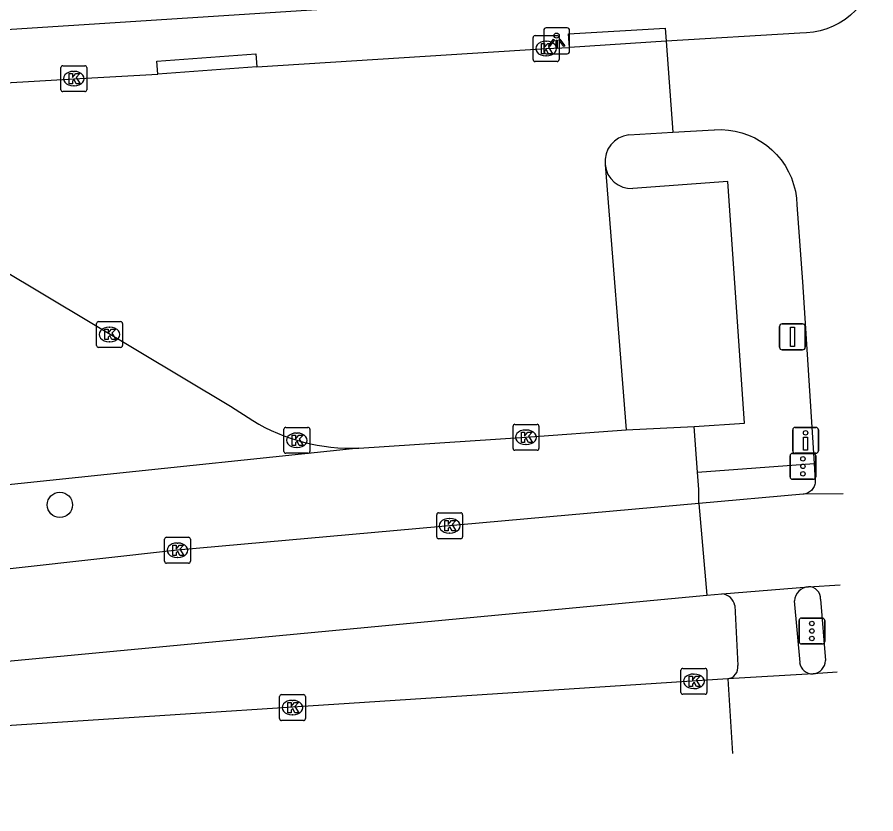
# Model space of a CAD drawing. Extents: x 159628 to 160723, y 388176 to 389416.
# Drawn here: x 160689 to 160722.1, y 388336.8 to 388367.53 of the extents above; entities that cross this region are included whole.
import ezdxf

# ---------------------------------------------------------------- set-up
doc = ezdxf.new("R2010")
doc.units = 0
for name, color, linetype in [('IMGEO_Boom', 7, 'Continuous'), ('IMGEO_Drukknoppaal', 7, 'Continuous'), ('IMGEO_Fietspad_gesloten', 7, 'Continuous'), ('IMGEO_Fietspad_open', 7, 'Continuous'), ('IMGEO_Groenvoorziening', 7, 'Continuous'), ('IMGEO_Kolk', 7, 'Continuous'), ('IMGEO_Lichtpunt', 7, 'Continuous'), ('IMGEO_Parkeervlak_open', 7, 'Continuous'), ('IMGEO_Rijbaan_lokaal_open', 7, 'Continuous'), ('IMGEO_Rijbaan_regionaal_gesloten', 7, 'Continuous'), ('IMGEO_Verkeersbordpaal', 7, 'Continuous'), ('IMGEO_Verkeersregelinstallatiepaal', 7, 'Continuous'), ('IMGEO_Voetpad_gesloten', 7, 'Continuous'), ('IMGEO_Voetpad_open', 7, 'Continuous')]:
    doc.layers.add(name, color=color, linetype=linetype)

msp = doc.modelspace()

# ---------------------------------------------------------------- linework, layer by layer
at = {"layer": 'IMGEO_Boom'}
msp.add_circle((160690.647, 388348.713), 0.489, dxfattribs=at)
at = {"layer": 'IMGEO_Drukknoppaal'}
for p, q in [((160718.899, 388350.803), (160718.899, 388351.603)), ((160718.899, 388351.603), (160718.899, 388350.803)), ((160718.999, 388351.703), (160719.789, 388351.703)), ((160719.789, 388351.703), (160718.999, 388351.703)), ((160719.889, 388351.603), (160719.889, 388350.803)), ((160719.889, 388350.803), (160719.889, 388351.603)), ((160719.789, 388350.703), (160718.999, 388350.703)), ((160718.999, 388350.703), (160719.789, 388350.703))]:
    msp.add_line(p, q, dxfattribs=at)
msp.add_lwpolyline([(160719.469, 388351.328), (160719.469, 388350.828), (160719.319, 388350.828), (160719.319, 388351.328), (160719.469, 388351.328)], dxfattribs=at)
msp.add_circle((160719.394, 388351.493), 0.085, dxfattribs=at)
for centre, start, end in [((160718.999, 388351.603), 90, 180), ((160718.999, 388351.603), 90, 180), ((160719.789, 388351.603), 0, 90), ((160719.789, 388351.603), 360, 90), ((160718.999, 388350.803), 180, 270), ((160718.999, 388350.803), 180, 270), ((160719.789, 388350.803), 270, 0), ((160719.789, 388350.803), 270, 0)]:
    msp.add_arc(centre, 0.1, start, end, dxfattribs=at)
at = {"layer": 'IMGEO_Fietspad_gesloten'}
msp.add_lwpolyline([(160719.976, 388345.074), (160720.161, 388342.712)], dxfattribs=at)
for centre, radius, start, end in [((160719.513, 388345.096), 0.463, 357.3249, 90.7534), ((160719.638, 388342.718), 0.523, 274.9554, 359.3124)]:
    msp.add_arc(centre, radius, start, end, dxfattribs=at)
at = {"layer": 'IMGEO_Fietspad_open'}
for points in [[(160722.103, 388369.143), (160722.026, 388368.889), (160721.927, 388368.644), (160721.806, 388368.408), (160721.664, 388368.184), (160721.504, 388367.974), (160721.325, 388367.779), (160721.129, 388367.6), (160720.918, 388367.44), (160720.694, 388367.299), (160720.458, 388367.179), (160720.212, 388367.081), (160719.958, 388367.004), (160719.699, 388366.951), (160719.436, 388366.921), (160719.171, 388366.915), (160714.016, 388366.607)], [(160714.275, 388363.086), (160715.867, 388363.186), (160715.885, 388363.187), (160716.152, 388363.193), (160716.418, 388363.174), (160716.682, 388363.132), (160716.941, 388363.066), (160717.192, 388362.978), (160717.435, 388362.867), (160717.667, 388362.735), (160717.887, 388362.583), (160718.092, 388362.412), (160718.28, 388362.223), (160718.452, 388362.018), (160718.604, 388361.799), (160718.736, 388361.567), (160718.847, 388361.324), (160718.935, 388361.072), (160719.001, 388360.814), (160719.043, 388360.55), (160719.062, 388360.284), (160719.279, 388357.312), (160719.725, 388350.306)], [(160719.725, 388350.306), (160719.768, 388349.627), (160719.767, 388349.595), (160719.762, 388349.55), (160719.753, 388349.505), (160719.74, 388349.462), (160719.723, 388349.42), (160719.702, 388349.379), (160719.678, 388349.341), (160719.651, 388349.305), (160719.621, 388349.271), (160719.587, 388349.24), (160719.551, 388349.213), (160719.513, 388349.189), (160719.473, 388349.168), (160719.431, 388349.151), (160719.387, 388349.138), (160719.343, 388349.128), (160719.298, 388349.123)]]:
    msp.add_lwpolyline(points, dxfattribs=at)
at = {"layer": 'IMGEO_Groenvoorziening'}
msp.add_lwpolyline([(160702.167, 388350.903), (160669.741, 388347.509)], dxfattribs=at)
at = {"layer": 'IMGEO_Kolk'}
for p, q in [((160708.89, 388365.889), (160708.89, 388366.741)), ((160708.965, 388366.815), (160709.817, 388366.815)), ((160709.891, 388366.741), (160709.891, 388365.889)), ((160709.378, 388366.595), (160709.403, 388366.595)), ((160709.401, 388366.035), (160709.376, 388366.035)), ((160709.817, 388365.815), (160708.965, 388365.815)), ((160690.684, 388364.729), (160690.684, 388365.581)), ((160690.759, 388365.655), (160691.611, 388365.655)), ((160691.172, 388365.435), (160691.197, 388365.435)), ((160691.685, 388365.581), (160691.685, 388364.729)), ((160691.195, 388364.875), (160691.17, 388364.875)), ((160691.611, 388364.655), (160690.759, 388364.655)), ((160692.137, 388355.787), (160692.989, 388355.787)), ((160692.062, 388354.861), (160692.062, 388355.713)), ((160692.55, 388355.567), (160692.575, 388355.567)), ((160693.063, 388355.713), (160693.063, 388354.861)), ((160692.989, 388354.787), (160692.137, 388354.787)), ((160692.573, 388355.007), (160692.548, 388355.007)), ((160708.191, 388351.821), (160709.043, 388351.821)), ((160699.282, 388350.779), (160699.282, 388351.631)), ((160699.357, 388351.705), (160700.209, 388351.705)), ((160699.77, 388351.485), (160699.795, 388351.485)), ((160700.283, 388351.631), (160700.283, 388350.779)), ((160708.116, 388350.895), (160708.116, 388351.747)), ((160708.604, 388351.601), (160708.629, 388351.601)), ((160709.117, 388351.747), (160709.117, 388350.895)), ((160699.793, 388350.925), (160699.768, 388350.925)), ((160709.043, 388350.821), (160708.191, 388350.821)), ((160708.627, 388351.041), (160708.602, 388351.041)), ((160700.209, 388350.705), (160699.357, 388350.705)), ((160705.173, 388347.482), (160705.173, 388348.334)), ((160705.248, 388348.408), (160706.1, 388348.408)), ((160705.661, 388348.188), (160705.686, 388348.188)), ((160706.174, 388348.334), (160706.174, 388347.482)), ((160705.684, 388347.628), (160705.659, 388347.628)), ((160694.681, 388346.537), (160694.681, 388347.389)), ((160694.756, 388347.463), (160695.608, 388347.463)), ((160695.169, 388347.243), (160695.194, 388347.243)), ((160695.682, 388347.389), (160695.682, 388346.537)), ((160706.1, 388347.408), (160705.248, 388347.408)), ((160695.192, 388346.683), (160695.167, 388346.683)), ((160695.608, 388346.463), (160694.756, 388346.463)), ((160714.591, 388341.482), (160714.591, 388342.334)), ((160714.666, 388342.408), (160715.518, 388342.408)), ((160715.079, 388342.188), (160715.104, 388342.188)), ((160715.592, 388342.334), (160715.592, 388341.482)), ((160715.102, 388341.628), (160715.077, 388341.628)), ((160699.114, 388340.468), (160699.114, 388341.32)), ((160699.189, 388341.394), (160700.041, 388341.394)), ((160700.115, 388341.32), (160700.115, 388340.468)), ((160715.518, 388341.408), (160714.666, 388341.408)), ((160699.602, 388341.174), (160699.627, 388341.174)), ((160699.625, 388340.614), (160699.6, 388340.614)), ((160700.041, 388340.394), (160699.189, 388340.394))]:
    msp.add_line(p, q, dxfattribs=at)
for points in [[(160708.89, 388365.889), (160708.89, 388366.741)], [(160708.965, 388366.815), (160709.817, 388366.815)], [(160709.891, 388366.741), (160709.891, 388365.889)], [(160709.211, 388366.515), (160709.334, 388366.515), (160709.334, 388366.364), (160709.464, 388366.515), (160709.628, 388366.515), (160709.482, 388366.364), (160709.635, 388366.115), (160709.483, 388366.115), (160709.398, 388366.279), (160709.334, 388366.212), (160709.334, 388366.115), (160709.211, 388366.115), (160709.211, 388366.515)], [(160709.817, 388365.815), (160708.965, 388365.815)], [(160690.684, 388364.729), (160690.684, 388365.581)], [(160690.759, 388365.655), (160691.611, 388365.655)], [(160691.005, 388365.355), (160691.128, 388365.355), (160691.128, 388365.204), (160691.258, 388365.355), (160691.422, 388365.355), (160691.276, 388365.204), (160691.429, 388364.955), (160691.277, 388364.955), (160691.192, 388365.119), (160691.128, 388365.052), (160691.128, 388364.955), (160691.005, 388364.955), (160691.005, 388365.355)], [(160691.685, 388365.581), (160691.685, 388364.729)], [(160691.611, 388364.655), (160690.759, 388364.655)], [(160692.137, 388355.787), (160692.989, 388355.787)], [(160692.062, 388354.861), (160692.062, 388355.713)], [(160692.383, 388355.487), (160692.506, 388355.487), (160692.506, 388355.336), (160692.636, 388355.487), (160692.8, 388355.487), (160692.654, 388355.336), (160692.807, 388355.087), (160692.655, 388355.087), (160692.57, 388355.251), (160692.506, 388355.184), (160692.506, 388355.087), (160692.383, 388355.087), (160692.383, 388355.487)], [(160693.063, 388355.713), (160693.063, 388354.861)], [(160692.989, 388354.787), (160692.137, 388354.787)], [(160708.191, 388351.821), (160709.043, 388351.821)], [(160699.282, 388350.779), (160699.282, 388351.631)], [(160699.357, 388351.705), (160700.209, 388351.705)], [(160700.283, 388351.631), (160700.283, 388350.779)], [(160708.116, 388350.895), (160708.116, 388351.747)], [(160708.437, 388351.521), (160708.56, 388351.521), (160708.56, 388351.37), (160708.69, 388351.521), (160708.854, 388351.521), (160708.708, 388351.37), (160708.861, 388351.121), (160708.709, 388351.121), (160708.624, 388351.285), (160708.56, 388351.218), (160708.56, 388351.121), (160708.437, 388351.121), (160708.437, 388351.521)], [(160709.117, 388351.747), (160709.117, 388350.895)], [(160699.603, 388351.405), (160699.726, 388351.405), (160699.726, 388351.254), (160699.856, 388351.405), (160700.02, 388351.405), (160699.874, 388351.254), (160700.027, 388351.005), (160699.875, 388351.005), (160699.79, 388351.169), (160699.726, 388351.102), (160699.726, 388351.005), (160699.603, 388351.005), (160699.603, 388351.405)], [(160709.043, 388350.821), (160708.191, 388350.821)], [(160700.209, 388350.705), (160699.357, 388350.705)], [(160705.173, 388347.482), (160705.173, 388348.334)], [(160705.248, 388348.408), (160706.1, 388348.408)], [(160706.174, 388348.334), (160706.174, 388347.482)], [(160705.494, 388348.108), (160705.617, 388348.108), (160705.617, 388347.957), (160705.747, 388348.108), (160705.911, 388348.108), (160705.765, 388347.957), (160705.918, 388347.708), (160705.766, 388347.708), (160705.681, 388347.872), (160705.617, 388347.805), (160705.617, 388347.708), (160705.494, 388347.708), (160705.494, 388348.108)], [(160694.681, 388346.537), (160694.681, 388347.389)], [(160694.756, 388347.463), (160695.608, 388347.463)], [(160695.002, 388347.163), (160695.125, 388347.163), (160695.125, 388347.012), (160695.255, 388347.163), (160695.419, 388347.163), (160695.273, 388347.012), (160695.426, 388346.763), (160695.274, 388346.763), (160695.189, 388346.927), (160695.125, 388346.86), (160695.125, 388346.763), (160695.002, 388346.763), (160695.002, 388347.163)], [(160695.682, 388347.389), (160695.682, 388346.537)], [(160706.1, 388347.408), (160705.248, 388347.408)], [(160695.608, 388346.463), (160694.756, 388346.463)], [(160714.591, 388341.482), (160714.591, 388342.334)], [(160714.666, 388342.408), (160715.518, 388342.408)], [(160715.592, 388342.334), (160715.592, 388341.482)], [(160714.912, 388342.108), (160715.035, 388342.108), (160715.035, 388341.957), (160715.165, 388342.108), (160715.329, 388342.108), (160715.183, 388341.957), (160715.336, 388341.708), (160715.184, 388341.708), (160715.099, 388341.872), (160715.035, 388341.805), (160715.035, 388341.708), (160714.912, 388341.708), (160714.912, 388342.108)], [(160699.114, 388340.468), (160699.114, 388341.32)], [(160699.189, 388341.394), (160700.041, 388341.394)], [(160700.115, 388341.32), (160700.115, 388340.468)], [(160715.518, 388341.408), (160714.666, 388341.408)], [(160699.435, 388341.094), (160699.558, 388341.094), (160699.558, 388340.943), (160699.688, 388341.094), (160699.852, 388341.094), (160699.706, 388340.943), (160699.859, 388340.694), (160699.707, 388340.694), (160699.622, 388340.858), (160699.558, 388340.791), (160699.558, 388340.694), (160699.435, 388340.694), (160699.435, 388341.094)], [(160700.041, 388340.394), (160699.189, 388340.394)]]:
    msp.add_lwpolyline(points, dxfattribs=at)
for centre, start, end in [((160708.967, 388366.739), 91.552, 178.448), ((160708.967, 388366.739), 91.552, 178.448), ((160709.815, 388366.739), 1.552, 88.448), ((160709.815, 388366.739), 1.552, 88.448), ((160708.967, 388365.891), 181.552, 268.448), ((160708.967, 388365.891), 181.552, 268.448), ((160709.815, 388365.891), 271.552, 358.448), ((160709.815, 388365.891), 271.552, 358.448), ((160690.761, 388365.579), 91.552, 178.448), ((160690.761, 388365.579), 91.552, 178.448), ((160691.609, 388365.579), 1.552, 88.448), ((160691.609, 388365.579), 1.552, 88.448), ((160690.761, 388364.731), 181.552, 268.448), ((160690.761, 388364.731), 181.552, 268.448), ((160691.609, 388364.731), 271.552, 358.448), ((160691.609, 388364.731), 271.552, 358.448), ((160692.139, 388355.711), 91.552, 178.448), ((160692.139, 388355.711), 91.552, 178.448), ((160692.987, 388355.711), 1.552, 88.448), ((160692.987, 388355.711), 1.552, 88.448), ((160692.139, 388354.863), 181.552, 268.448), ((160692.139, 388354.863), 181.552, 268.448), ((160692.987, 388354.863), 271.552, 358.448), ((160692.987, 388354.863), 271.552, 358.448), ((160708.193, 388351.745), 91.552, 178.448), ((160708.193, 388351.745), 91.552, 178.448), ((160709.041, 388351.745), 1.552, 88.448), ((160709.041, 388351.745), 1.552, 88.448), ((160699.359, 388351.629), 91.552, 178.448), ((160699.359, 388351.629), 91.552, 178.448), ((160700.207, 388351.629), 1.552, 88.448), ((160700.207, 388351.629), 1.552, 88.448), ((160708.193, 388350.897), 181.552, 268.448), ((160708.193, 388350.897), 181.552, 268.448), ((160709.041, 388350.897), 271.552, 358.448), ((160709.041, 388350.897), 271.552, 358.448), ((160699.359, 388350.781), 181.552, 268.448), ((160699.359, 388350.781), 181.552, 268.448), ((160700.207, 388350.781), 271.552, 358.448), ((160700.207, 388350.781), 271.552, 358.448), ((160705.25, 388348.332), 91.552, 178.448), ((160705.25, 388348.332), 91.552, 178.448), ((160706.098, 388348.332), 1.552, 88.448), ((160706.098, 388348.332), 1.552, 88.448), ((160705.25, 388347.484), 181.552, 268.448), ((160705.25, 388347.484), 181.552, 268.448), ((160706.098, 388347.484), 271.552, 358.448), ((160706.098, 388347.484), 271.552, 358.448), ((160694.758, 388347.387), 91.552, 178.448), ((160694.758, 388347.387), 91.552, 178.448), ((160695.606, 388347.387), 1.552, 88.448), ((160695.606, 388347.387), 1.552, 88.448), ((160694.758, 388346.539), 181.552, 268.448), ((160694.758, 388346.539), 181.552, 268.448), ((160695.606, 388346.539), 271.552, 358.448), ((160695.606, 388346.539), 271.552, 358.448), ((160714.668, 388342.332), 91.552, 178.448), ((160714.668, 388342.332), 91.552, 178.448), ((160715.516, 388342.332), 1.552, 88.448), ((160715.516, 388342.332), 1.552, 88.448), ((160699.191, 388341.318), 91.552, 178.448), ((160699.191, 388341.318), 91.552, 178.448), ((160700.039, 388341.318), 1.552, 88.448), ((160700.039, 388341.318), 1.552, 88.448), ((160714.668, 388341.484), 181.552, 268.448), ((160714.668, 388341.484), 181.552, 268.448), ((160715.516, 388341.484), 271.552, 358.448), ((160715.516, 388341.484), 271.552, 358.448), ((160699.191, 388340.47), 181.552, 268.448), ((160699.191, 388340.47), 181.552, 268.448), ((160700.039, 388340.47), 271.552, 358.448), ((160700.039, 388340.47), 271.552, 358.448)]:
    msp.add_arc(centre, 0.0765, start, end, dxfattribs=at)
for centre, major_axis, ratio, start_param, end_param in [((160709.377, 388366.315), (-0.387, 0.002), 0.722429, 4.712389, 7.853982), ((160709.402, 388366.315), (-0.39, 0.002), 0.717154, 1.570796, 4.712389), ((160691.171, 388365.155), (-0.387, 0.002), 0.722429, 4.712389, 7.853982), ((160691.196, 388365.155), (-0.39, 0.002), 0.717154, 1.570796, 4.712389), ((160692.549, 388355.287), (-0.387, 0.002), 0.722429, 4.712389, 7.853982), ((160692.574, 388355.287), (-0.39, 0.002), 0.717154, 1.570796, 4.712389), ((160699.769, 388351.205), (-0.387, 0.002), 0.722429, 4.712389, 7.853982), ((160699.794, 388351.205), (-0.39, 0.002), 0.717154, 1.570796, 4.712389), ((160708.603, 388351.321), (-0.387, 0.002), 0.722429, 4.712389, 7.853982), ((160708.628, 388351.321), (-0.39, 0.002), 0.717154, 1.570796, 4.712389), ((160705.66, 388347.908), (-0.387, 0.002), 0.722429, 4.712389, 7.853982), ((160705.685, 388347.908), (-0.39, 0.002), 0.717154, 1.570796, 4.712389), ((160695.168, 388346.963), (-0.387, 0.002), 0.722429, 4.712389, 7.853982), ((160695.193, 388346.963), (-0.39, 0.002), 0.717154, 1.570796, 4.712389), ((160715.078, 388341.908), (-0.387, 0.002), 0.722429, 4.712389, 7.853982), ((160715.103, 388341.908), (-0.39, 0.002), 0.717154, 1.570796, 4.712389), ((160699.601, 388340.894), (-0.387, 0.002), 0.722429, 4.712389, 7.853982), ((160699.626, 388340.894), (-0.39, 0.002), 0.717154, 1.570796, 4.712389)]:
    msp.add_ellipse(centre, major_axis=major_axis, ratio=ratio, start_param=start_param, end_param=end_param, dxfattribs=at)
at = {"layer": 'IMGEO_Lichtpunt'}
for p, q in [((160709.299, 388367.018), (160709.299, 388366.211)), ((160709.299, 388367.018), (160709.299, 388366.211)), ((160710.201, 388367.113), (160709.393, 388367.113)), ((160710.201, 388367.113), (160709.393, 388367.113)), ((160710.295, 388366.211), (160710.295, 388367.018)), ((160710.295, 388366.211), (160710.295, 388367.018)), ((160709.393, 388366.117), (160710.201, 388366.117)), ((160709.393, 388366.117), (160710.201, 388366.117))]:
    msp.add_line(p, q, dxfattribs=at)
for points in [[(160709.673, 388366.682), (160709.712, 388366.654), (160709.524, 388366.392), (160709.486, 388366.419), (160709.673, 388366.682)], [(160709.885, 388366.654), (160709.923, 388366.681), (160710.11, 388366.419), (160710.071, 388366.391), (160709.885, 388366.654)], [(160709.775, 388366.634), (160709.822, 388366.634), (160709.822, 388366.312), (160709.775, 388366.312), (160709.775, 388366.634)]]:
    msp.add_lwpolyline(points, dxfattribs=at)
msp.add_circle((160709.798, 388366.816), 0.0994, dxfattribs=at)
for centre, start, end in [((160709.393, 388367.018), 90, 180), ((160709.393, 388367.018), 90, 180), ((160710.201, 388367.018), 0, 90), ((160710.201, 388367.018), 0, 90), ((160709.393, 388366.211), 180, 270), ((160709.393, 388366.211), 180, 270), ((160710.201, 388366.211), 270, 0), ((160710.201, 388366.211), 270, 360)]:
    msp.add_arc(centre, 0.0946, start, end, dxfattribs=at)
at = {"layer": 'IMGEO_Parkeervlak_open'}
msp.add_lwpolyline([(160712.472, 388351.607), (160715.102, 388351.742)], dxfattribs=at)
at = {"layer": 'IMGEO_Rijbaan_lokaal_open'}
for points in [[(160698.243, 388365.611), (160709.388, 388366.314), (160710.289, 388366.355)], [(160714.016, 388366.607), (160710.289, 388366.355)], [(160714.016, 388366.607), (160714.275, 388363.086)], [(160698.243, 388365.611), (160694.421, 388365.334)], [(160687.01, 388364.902), (160691.182, 388365.154), (160694.421, 388365.334)], [(160712.58, 388362.984), (160714.275, 388363.086)], [(160711.664, 388361.841), (160712.472, 388351.607)], [(160686.515, 388358.93), (160697.221, 388352.518), (160698.08, 388351.963)], [(160702.167, 388350.903), (160708.613, 388351.323), (160712.472, 388351.607)]]:
    msp.add_lwpolyline(points, dxfattribs=at)
for centre, radius, start, end in [((160712.695, 388361.953), 1.037, 96.3842, 186.1984), ((160701.883, 388358.217), 7.319, 238.696, 272.2244)]:
    msp.add_arc(centre, radius, start, end, dxfattribs=at)
at = {"layer": 'IMGEO_Rijbaan_regionaal_gesloten'}
for points in [[(160720.839, 388349.143), (160720.839, 388349.143), (160719.298, 388349.123)], [(160719.298, 388349.123), (160715.275, 388348.763)], [(160715.275, 388348.763), (160695.182, 388346.963), (160679.735, 388345.243), (160664.339, 388343.297), (160650.929, 388341.506), (160633.959, 388339.983), (160602.96, 388338.103), (160587.404, 388337.384), (160571.906, 388337.242), (160555.393, 388337.291), (160535.643, 388336.797)], [(160715.275, 388348.763), (160715.591, 388345.228)], [(160716.173, 388345.283), (160719.507, 388345.559)], [(160719.507, 388345.559), (160720.722, 388345.628), (160720.722, 388345.628)], [(160678.758, 388341.56), (160687.933, 388342.625), (160715.591, 388345.228)], [(160715.591, 388345.228), (160716.173, 388345.283)], [(160719.683, 388342.197), (160716.393, 388342.005)], [(160720.61, 388342.259), (160719.683, 388342.197)], [(160716.393, 388342.005), (160678.903, 388339.559)], [(160716.393, 388342.005), (160716.577, 388339.129)]]:
    msp.add_lwpolyline(points, dxfattribs=at)
at = {"layer": 'IMGEO_Verkeersbordpaal'}
for p, q in [((160718.392, 388354.797), (160718.392, 388355.597)), ((160718.392, 388355.597), (160718.392, 388354.797)), ((160718.492, 388355.697), (160719.282, 388355.697)), ((160719.282, 388355.697), (160718.492, 388355.697)), ((160719.382, 388355.597), (160719.382, 388354.797)), ((160719.382, 388354.797), (160719.382, 388355.597)), ((160719.282, 388354.697), (160718.492, 388354.697)), ((160718.492, 388354.697), (160719.282, 388354.697))]:
    msp.add_line(p, q, dxfattribs=at)
msp.add_lwpolyline([(160718.812, 388355.572), (160718.962, 388355.572), (160718.962, 388354.822), (160718.812, 388354.822), (160718.812, 388355.572)], dxfattribs=at)
for centre, start, end in [((160718.492, 388355.597), 90, 180), ((160718.492, 388355.597), 90, 180), ((160719.282, 388355.597), 0, 90), ((160719.282, 388355.597), 360, 90), ((160718.492, 388354.797), 180, 270), ((160718.492, 388354.797), 180, 270), ((160719.282, 388354.797), 270, 0), ((160719.282, 388354.797), 270, 0)]:
    msp.add_arc(centre, 0.1, start, end, dxfattribs=at)
at = {"layer": 'IMGEO_Verkeersregelinstallatiepaal'}
for p, q in [((160718.796, 388349.801), (160718.796, 388350.601)), ((160718.796, 388350.601), (160718.796, 388349.801)), ((160718.896, 388350.701), (160719.686, 388350.701)), ((160719.686, 388350.701), (160718.896, 388350.701)), ((160719.786, 388350.601), (160719.786, 388349.801)), ((160719.786, 388349.801), (160719.786, 388350.601)), ((160719.686, 388349.701), (160718.896, 388349.701)), ((160718.896, 388349.701), (160719.686, 388349.701)), ((160719.142, 388343.45), (160719.142, 388344.25)), ((160719.142, 388344.25), (160719.142, 388343.45)), ((160719.242, 388344.35), (160720.032, 388344.35)), ((160720.032, 388344.35), (160719.242, 388344.35)), ((160720.132, 388344.25), (160720.132, 388343.45)), ((160720.132, 388343.45), (160720.132, 388344.25)), ((160720.032, 388343.35), (160719.242, 388343.35)), ((160719.242, 388343.35), (160720.032, 388343.35))]:
    msp.add_line(p, q, dxfattribs=at)
for centre in [(160719.291, 388350.491), (160719.291, 388350.201), (160719.291, 388349.911), (160719.637, 388344.14), (160719.637, 388343.85), (160719.637, 388343.56)]:
    msp.add_circle(centre, 0.085, dxfattribs=at)
for centre, start, end in [((160718.896, 388350.601), 90, 180), ((160718.896, 388350.601), 90, 180), ((160719.686, 388350.601), 0, 90), ((160719.686, 388350.601), 360, 90), ((160718.896, 388349.801), 180, 270), ((160718.896, 388349.801), 180, 270), ((160719.686, 388349.801), 270, 0), ((160719.686, 388349.801), 270, 0), ((160719.242, 388344.25), 90, 180), ((160719.242, 388344.25), 90, 180), ((160720.032, 388344.25), 0, 90), ((160720.032, 388344.25), 360, 90), ((160719.242, 388343.45), 180, 270), ((160719.242, 388343.45), 180, 270), ((160720.032, 388343.45), 270, 0), ((160720.032, 388343.45), 270, 0)]:
    msp.add_arc(centre, 0.1, start, end, dxfattribs=at)
at = {"layer": 'IMGEO_Voetpad_gesloten'}
for points in [[(160716.669, 388344.836), (160716.783, 388342.515)], [(160718.961, 388345.013), (160719.167, 388342.635)]]:
    msp.add_lwpolyline(points, dxfattribs=at)
for centre, radius, start, end in [((160719.561, 388344.959), 0.602, 95.1349, 174.8651), ((160716.121, 388344.727), 0.558, 11.2463, 84.7027), ((160716.334, 388342.454), 0.453, 277.4615, 7.7277), ((160719.663, 388342.696), 0.5, 187.0553, 272.293)]:
    msp.add_arc(centre, radius, start, end, dxfattribs=at)
at = {"layer": 'IMGEO_Voetpad_open'}
for points in [[(160533.761, 388357.171), (160630.927, 388363.34), (160718.902, 388369.02)], [(160710.289, 388366.355), (160710.258, 388366.883), (160713.987, 388367.105), (160714.016, 388366.607)], [(160694.421, 388365.334), (160694.385, 388365.832), (160698.207, 388366.109), (160698.243, 388365.611)], [(160715.102, 388351.742), (160717.035, 388351.864), (160716.403, 388361.184), (160712.737, 388360.916)], [(160715.234, 388349.978), (160715.102, 388351.742)], [(160715.234, 388349.978), (160719.725, 388350.306)], [(160715.275, 388348.763), (160715.285, 388349.31), (160715.234, 388349.978)]]:
    msp.add_lwpolyline(points, dxfattribs=at)
msp.add_arc((160712.69, 388361.947), 1.032, 185.8866, 272.5862, dxfattribs=at)

doc.saveas('drawing.dxf')
